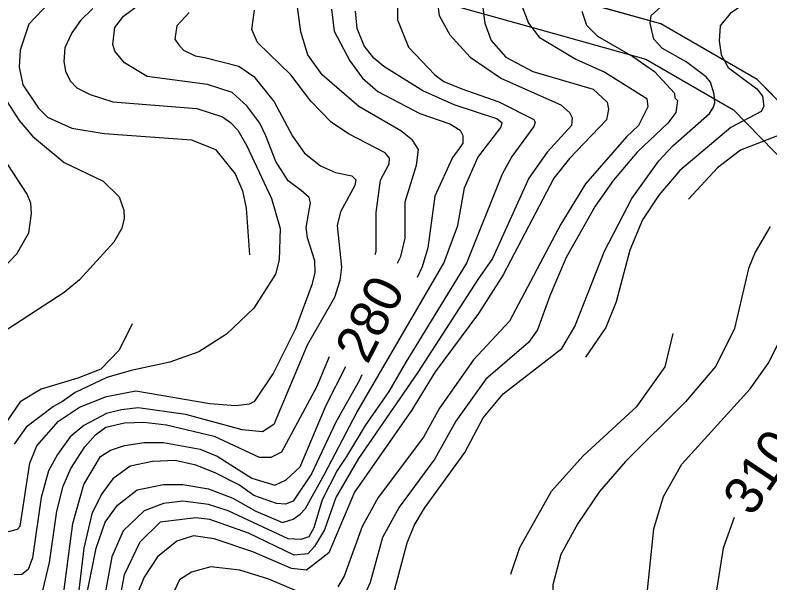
# Model space of a CAD drawing. Extents: x -555860 to -552701, y -1187050 to -1182291.
# Drawn here: x -555318.3 to -555120.4, y -1183629.2 to -1183480.2 of the extents above; entities that cross this region are included whole.
import ezdxf

# ---------------------------------------------------------------- set-up
doc = ezdxf.new("R2010")
doc.units = 0
for name, color, linetype in [('Level 28', 7, 'Continuous'), ('Level 30', 7, 'Continuous'), ('Level 40', 7, 'Continuous'), ('Level 41', 7, 'Continuous'), ('navrh_BV', 7, 'Continuous')]:
    doc.layers.add(name, color=color, linetype=linetype)

msp = doc.modelspace()

# ---------------------------------------------------------------- linework, layer by layer
at = {"layer": 'Level 28'}
msp.add_lwpolyline([(-554989.16, -1183790.18), (-554998.38, -1183762.03), (-555023.98, -1183698.86), (-555072.25, -1183586.24), (-555107.46, -1183513.79), (-555123.73, -1183497.05), (-555148.99, -1183482.44), (-555174.33, -1183475.35), (-555199.76, -1183468.31), (-555225.23, -1183461.43), (-555248.68, -1183450.24), (-555272.32, -1183438.88), (-555295.77, -1183427.64), (-555319.32, -1183416.36), (-555342.75, -1183405.14), (-555324.88, -1183381.52), (-555299.11, -1183358.62), (-555286.46, -1183347.02), (-555255.88, -1183308.96), (-555251.14, -1183303.48), (-555248.77, -1183300.73), (-555246.44, -1183298.03), (-555242.85, -1183293.87), (-555241.16, -1183291.91)], dxfattribs=at)
at = {"layer": 'Level 30'}
for points in [[(-555250.11, -1183286.98), (-555254.01, -1183291.5), (-555256.34, -1183294.2), (-555258.71, -1183296.95), (-555263.56, -1183302.55), (-555293.78, -1183340.16), (-555305.81, -1183351.2), (-555332.26, -1183374.7), (-555358.11, -1183408.87), (-555323.64, -1183425.38), (-555300.09, -1183436.66), (-555276.65, -1183447.9), (-555253, -1183459.26), (-555228.72, -1183470.85), (-555202.4, -1183477.96), (-555177.01, -1183484.98), (-555152.9, -1183491.73), (-555129.94, -1183505.01), (-555115.75, -1183519.61), (-555081.35, -1183590.4), (-555033.21, -1183702.71), (-555007.78, -1183765.47), (-554998.93, -1183792.49)], [(-554989.16, -1183790.18), (-554998.38, -1183762.03), (-555023.98, -1183698.86), (-555072.25, -1183586.24), (-555107.46, -1183513.79), (-555123.73, -1183497.05), (-555148.99, -1183482.44), (-555174.33, -1183475.35), (-555199.76, -1183468.31), (-555225.23, -1183461.43), (-555248.68, -1183450.24), (-555272.32, -1183438.88), (-555295.77, -1183427.64), (-555319.32, -1183416.36), (-555342.75, -1183405.14), (-555324.88, -1183381.52), (-555299.11, -1183358.62), (-555286.46, -1183347.02), (-555255.88, -1183308.96), (-555251.14, -1183303.48), (-555248.77, -1183300.73), (-555246.44, -1183298.03), (-555242.85, -1183293.87), (-555241.16, -1183291.91)]]:
    msp.add_lwpolyline(points, dxfattribs=at)
at = {"layer": 'Level 40'}
for points in [[(-555218.02, -1183545.26), (-555217.16, -1183543.54), (-555216.03, -1183538.74), (-555216.03, -1183529.14), (-555213.07, -1183519.55), (-555212.5, -1183515.46), (-555214.07, -1183512.99), (-555217.16, -1183510.52), (-555228.17, -1183504.17), (-555237.76, -1183495.84), (-555241.57, -1183490.62), (-555243.41, -1183484.55), (-555244.25, -1183478.06), (-555243.83, -1183474.96), (-555241.15, -1183468.18), (-555234.66, -1183461.41), (-555199.1, -1183437.28), (-555180.33, -1183425.99), (-555166.78, -1183420.34), (-555151.82, -1183416.68), (-555146.74, -1183415.97), (-555121.91, -1183415.69), (-555116.82, -1183414.98)], [(-555309.17, -1183476.79), (-555314.67, -1183482.58), (-555316.93, -1183489.35), (-555317.21, -1183493.86), (-555316.22, -1183498.52), (-555312.13, -1183504.59), (-555309.73, -1183506.99), (-555303.38, -1183509.81), (-555294.91, -1183511.22), (-555272.05, -1183512.92), (-555265.7, -1183515.46), (-555260.62, -1183521.81), (-555258.65, -1183526.32), (-555257.66, -1183530.84), (-555256.81, -1183543.11)], [(-555195.99, -1183475.38), (-555195.14, -1183482.29), (-555193.45, -1183486.81), (-555189.64, -1183491.18), (-555182.58, -1183494.99), (-555166.78, -1183499.65), (-555163.11, -1183503.04), (-555162.69, -1183504.87), (-555163.25, -1183507.69), (-555172.99, -1183517.85), (-555177.08, -1183522.93), (-555190.35, -1183548.34), (-555196.84, -1183558.5), (-555208.13, -1183573.74), (-555214.34, -1183583.9), (-555229.29, -1183605.35), (-555236.07, -1183621.29), (-555241.85, -1183625.81), (-555245.81, -1183625.38), (-555255.97, -1183621.01), (-555266.13, -1183617.62), (-555271.49, -1183616.78), (-555275.86, -1183618.19), (-555280.94, -1183622.28), (-555284.47, -1183627.64), (-555288.14, -1183636.53)], [(-555114.57, -1183510.38), (-555128.11, -1183515.6), (-555134.18, -1183520.25), (-555141.8, -1183528.44)], [(-555287.55, -1183561.22), (-555290.95, -1183568.12), (-555295.79, -1183573.09), (-555301.86, -1183575.43), (-555311.44, -1183578.29), (-555316.93, -1183581.64), (-555322.71, -1183589.96)], [(-555306.69, -1183640.82), (-555303.1, -1183613.53), (-555300.28, -1183603.37), (-555295.9, -1183596.03), (-555293.22, -1183594.34), (-555289.55, -1183593.07), (-555284.47, -1183592.36), (-555279.39, -1183592.36), (-555269.8, -1183594.06), (-555265.28, -1183595.89), (-555256.25, -1183601.68), (-555250.18, -1183603.51), (-555247.22, -1183602.1), (-555243.55, -1183598.71), (-555236.7, -1183582.49), (-555231.61, -1183572.35)], [(-555129.83, -1183611.99), (-555132.63, -1183620.02), (-555136.72, -1183645.42), (-555141.66, -1183670.82), (-555143.92, -1183679.29), (-555176.8, -1183772.43), (-555186.11, -1183793.59)]]:
    msp.add_lwpolyline(points, dxfattribs=at)
at = {"layer": 'Level 41'}
for points in [[(-555118.8, -1183473.97), (-555124.45, -1183475.8), (-555127.27, -1183477.35), (-555130.8, -1183479.77), (-555133.48, -1183483), (-555133.76, -1183486.95), (-555133.21, -1183490.64), (-555131.38, -1183493.93), (-555123.83, -1183499.56), (-555122.33, -1183501.48), (-555122.05, -1183504.17), (-555122.75, -1183505.44), (-555130.66, -1183509.67), (-555144.06, -1183520.96), (-555149.56, -1183527.45), (-555153.8, -1183533.94), (-555157.18, -1183541.84), (-555160.71, -1183555.39), (-555163.39, -1183562.17), (-555168.76, -1183569.93)], [(-555218.01, -1183475.8), (-555218.01, -1183481.45), (-555215.18, -1183488.64), (-555208.27, -1183495.84), (-555205.86, -1183497.57), (-555201.21, -1183499.51), (-555191.48, -1183502.9), (-555182.3, -1183507.55), (-555181.99, -1183508.27), (-555182.3, -1183509.39), (-555188.09, -1183517.29), (-555190.63, -1183521.95), (-555199.94, -1183545.23), (-555215.89, -1183571.2), (-555220.32, -1183578.91), (-555226.47, -1183587.85), (-555231.41, -1183596.03), (-555233.81, -1183599.7), (-555237.76, -1183607.32), (-555239.93, -1183614.72), (-555241.29, -1183617.06), (-555243.41, -1183617.76), (-555246.65, -1183617.62), (-555262.46, -1183610.28), (-555267.54, -1183608.59), (-555274.31, -1183607.75), (-555279.39, -1183608.31), (-555284.47, -1183610.28), (-555289.92, -1183615.46), (-555292.94, -1183622.28), (-555295.76, -1183638.09)], [(-555207.56, -1183476.93), (-555207.14, -1183480.32), (-555204.32, -1183485.4), (-555198.95, -1183491.18), (-555190.77, -1183496.83), (-555175.25, -1183503.74), (-555172.99, -1183505.72), (-555172.28, -1183507.13), (-555172.43, -1183509.11), (-555178.78, -1183516.16), (-555183.57, -1183522.93), (-555193.13, -1183544.07), (-555197.02, -1183549.57), (-555212.81, -1183574), (-555228.24, -1183596.55), (-555234.21, -1183606.75), (-555237.2, -1183615.23), (-555239.81, -1183619.57), (-555241.55, -1183621.56), (-555245.1, -1183621.86), (-555257.09, -1183616.07), (-555267.26, -1183612.54), (-555270.92, -1183612.12), (-555280.22, -1183613.22), (-555285.57, -1183618.45), (-555289.69, -1183627.08), (-555291.81, -1183638.09)], [(-555219.11, -1183632.07), (-555215.46, -1183618.61), (-555213.63, -1183614.09), (-555210.95, -1183609.58), (-555200.37, -1183594.91), (-555195.57, -1183585.87), (-555190.35, -1183579.52), (-555174.96, -1183567.67), (-555171.58, -1183561.88), (-555163.82, -1183542.13), (-555156.62, -1183528.3), (-555149.56, -1183518.42), (-555145.9, -1183514.47), (-555136.27, -1183506.03), (-555135.17, -1183504.31), (-555134.9, -1183503.16), (-555135.02, -1183500.93), (-555136.02, -1183497.82), (-555137.15, -1183496.41), (-555142.37, -1183492.45), (-555148.58, -1183488.93), (-555150.83, -1183486.53), (-555151.82, -1183482.29), (-555151.54, -1183480.32), (-555147.45, -1183476.65)], [(-555320.03, -1183615.65), (-555317.63, -1183615.08), (-555316.93, -1183614.24), (-555314.39, -1183597.73), (-555312.55, -1183593.21), (-555306.91, -1183586.72), (-555301.41, -1183583.05), (-555294.35, -1183580.23), (-555286.6, -1183578.78), (-555267.26, -1183582.06), (-555260.48, -1183582.63), (-555256.81, -1183582.2), (-555255.4, -1183581.5), (-555250.6, -1183574.3), (-555244.68, -1183562.45), (-555240.3, -1183550.59), (-555239.6, -1183547.68), (-555239.74, -1183544.67), (-555241.59, -1183538.6), (-555241.99, -1183535.92), (-555240.87, -1183529.43), (-555241.21, -1183528.02), (-555243.26, -1183526.18), (-555246.65, -1183523.64), (-555249.94, -1183518.59), (-555252.56, -1183511.87), (-555254.13, -1183508.54), (-555257.52, -1183504.03), (-555261.33, -1183500.5), (-555267.82, -1183498.38), (-555283.62, -1183496.26), (-555289.55, -1183492.74), (-555292.09, -1183489.63), (-555292.66, -1183487.94), (-555292.09, -1183483.42), (-555289.83, -1183480.46), (-555285.46, -1183477.21)], [(-555297.88, -1183478.48), (-555301.12, -1183481.59), (-555303.38, -1183484.83), (-555305.21, -1183488.78), (-555305.52, -1183492.35), (-555305.03, -1183494.91), (-555303.8, -1183497.39), (-555302.11, -1183499.23), (-555298.59, -1183501.05), (-555292.66, -1183502.9), (-555270.64, -1183504.73), (-555263.87, -1183506.85), (-555261.78, -1183508.39), (-555259.92, -1183510.38), (-555257.52, -1183514.47), (-555251.03, -1183528.3), (-555248.77, -1183536.2), (-555249.05, -1183544.38), (-555250.04, -1183548.19), (-555255.68, -1183557.08), (-555262.88, -1183563.86), (-555270.08, -1183568.52), (-555277.7, -1183571.2), (-555287.86, -1183573.45), (-555294.19, -1183575.3), (-555302.53, -1183579.21), (-555305.82, -1183581.52), (-555308.18, -1183582.91), (-555315.38, -1183588.27), (-555318.48, -1183592.79)], [(-555223.91, -1183543), (-555223.65, -1183542.13), (-555223.65, -1183531.97), (-555222.52, -1183523.5), (-555220.25, -1183519.22), (-555220.12, -1183517.71), (-555221.25, -1183516.3), (-555230.85, -1183511.36), (-555235.42, -1183508.27), (-555240.77, -1183502.79), (-555245.95, -1183495.84), (-555254.7, -1183487.37), (-555256.25, -1183483.99), (-555255.54, -1183478.91)], [(-555235.36, -1183478.62), (-555234.66, -1183484.41), (-555230.57, -1183492.17), (-555227.18, -1183496.69), (-555223.23, -1183500.21), (-555212.22, -1183506), (-555204.32, -1183508.68), (-555201.64, -1183510.38), (-555200.93, -1183511.79), (-555200.93, -1183513.76), (-555202.01, -1183515.48), (-555203.61, -1183517.57), (-555208.27, -1183527.73), (-555210.1, -1183541.28), (-555211.53, -1183546.19), (-555212.92, -1183549.07)], [(-555185.41, -1183477.78), (-555183.71, -1183482.29), (-555180.89, -1183485.96), (-555171.3, -1183491.75), (-555163.68, -1183495.13), (-555152.67, -1183502.05), (-555152.4, -1183504.28), (-555154.85, -1183509.14), (-555157.99, -1183512.12), (-555168.76, -1183524.49), (-555175.25, -1183535.07), (-555188.65, -1183560.47), (-555198.11, -1183570.63), (-555207, -1183583.33), (-555211.23, -1183590.95), (-555223.08, -1183606.76), (-555227.32, -1183614.38), (-555231.98, -1183627.36), (-555233.67, -1183630.18)], [(-555272.62, -1183479.47), (-555275.86, -1183483), (-555276.43, -1183486.53), (-555275.44, -1183487.94), (-555274.09, -1183489.35), (-555271.07, -1183490.9), (-555268.5, -1183491.34), (-555259.64, -1183493.58), (-555255.68, -1183496.26), (-555250.32, -1183502.9), (-555245.52, -1183511.93), (-555242.42, -1183516.44), (-555238.22, -1183519.76), (-555234.27, -1183521.45), (-555230, -1183522.37), (-555228.96, -1183523.44), (-555229.23, -1183524.93), (-555233, -1183531.83), (-555233.81, -1183535.35), (-555232.68, -1183546.36), (-555233.13, -1183549.79), (-555234.52, -1183554.26), (-555241.71, -1183566.82), (-555250.46, -1183587.57), (-555253.43, -1183589.54), (-555258.79, -1183588.98), (-555273.55, -1183585), (-555285.98, -1183583.26), (-555290.4, -1183583.76), (-555294.35, -1183584.74), (-555300.28, -1183587.85), (-555303.8, -1183590.81), (-555307.19, -1183595.47), (-555309.53, -1183599.78), (-555311.42, -1183606.76), (-555313.68, -1183622.56), (-555314.81, -1183625.67), (-555316.5, -1183626.94), (-555318.48, -1183627.08)], [(-555299.29, -1183631.31), (-555297.03, -1183620.02), (-555294.63, -1183613.25), (-555291.39, -1183608.73), (-555286.31, -1183604.78), (-555279.39, -1183603.37), (-555274.31, -1183603.37), (-555267.54, -1183604.5), (-555261.19, -1183606.9), (-555255.15, -1183610.34), (-555248.2, -1183613.27), (-555245.4, -1183612.42), (-555243.54, -1183611.11), (-555242.11, -1183609.61), (-555237.2, -1183600.66), (-555228.73, -1183584.46), (-555205.87, -1183545.23), (-555202.2, -1183535.35), (-555200.51, -1183525.47), (-555196.98, -1183517.57), (-555190.91, -1183509.67), (-555190.63, -1183508.54), (-555192.04, -1183507.41), (-555203.19, -1183503.74), (-555211.37, -1183500.07), (-555221.62, -1183493.71), (-555224.21, -1183491.47), (-555226.75, -1183488.22), (-555228.59, -1183483.7), (-555229.01, -1183479.19)], [(-555169.74, -1183479.19), (-555168.47, -1183482.86), (-555165.65, -1183485.68), (-555156.34, -1183491.04), (-555150.69, -1183494.99), (-555145.47, -1183500.64), (-555145.33, -1183501.91), (-555144.62, -1183502.61), (-555145.05, -1183505.72), (-555147.17, -1183508.54), (-555155.21, -1183516.16), (-555161.42, -1183523.5), (-555166.22, -1183530.27), (-555173.84, -1183543.82), (-555178.07, -1183553.84), (-555181.32, -1183562.73), (-555183.71, -1183566.12), (-555194.86, -1183575.71), (-555202.77, -1183586.72), (-555208.27, -1183596.6), (-555217.58, -1183609.3), (-555221.96, -1183617.2), (-555225.2, -1183629.05), (-555227.88, -1183634.98)], [(-555320.31, -1183502.9), (-555317.21, -1183507.84), (-555313.68, -1183511.93), (-555305.36, -1183518.84), (-555295.2, -1183523.78), (-555290.96, -1183527.87), (-555289.8, -1183531.32), (-555289.68, -1183533.51), (-555290.33, -1183536.11), (-555292.37, -1183539.73), (-555301.41, -1183549.61), (-555305.36, -1183552.99), (-555322.15, -1183563.86)], [(-555322.29, -1183547.35), (-555317.77, -1183542.83), (-555314.67, -1183537.33), (-555313.96, -1183532.25), (-555314.17, -1183529.52), (-555315.09, -1183527.17), (-555323.98, -1183513.62)], [(-555120.35, -1183535.63), (-555124.3, -1183542.41), (-555126, -1183546.64), (-555129.67, -1183562.45), (-555134.6, -1183572.33), (-555142.51, -1183581.64), (-555158.31, -1183597.3), (-555165.09, -1183605.21)], [(-555214.48, -1183802.06), (-555204.46, -1183783.44), (-555189.42, -1183753.02), (-555178.78, -1183722.47), (-555165.65, -1183690.3), (-555157.61, -1183666.59), (-555154.93, -1183654.74), (-555150.83, -1183614.94), (-555148.29, -1183606.48), (-555143.5, -1183598.01), (-555125.57, -1183578.25), (-555120.92, -1183571.62), (-555116.26, -1183562.45)], [(-555188.32, -1183626.87), (-555185.97, -1183619.88), (-555177.65, -1183605.06), (-555169.46, -1183595.89), (-555155.21, -1183582.77), (-555147.87, -1183572.47), (-555145.75, -1183563.72)], [(-555311.42, -1183633.01), (-555309.28, -1183623.8), (-555307.29, -1183610.36), (-555305.68, -1183603.77), (-555303.66, -1183599.14), (-555299.99, -1183593.49), (-555297.17, -1183590.35), (-555294.49, -1183588.27), (-555289.55, -1183587.14), (-555284.49, -1183587), (-555278.54, -1183587.71), (-555266.13, -1183590.67), (-555254.27, -1183596.17), (-555251.17, -1183596.17), (-555248.34, -1183594.76), (-555239.17, -1183577.69), (-555235.88, -1183569.79)], [(-555227.4, -1183574.6), (-555228.03, -1183575.99), (-555234.23, -1183587), (-555240.58, -1183600.55), (-555245.38, -1183607.75), (-555247.39, -1183608.49), (-555249.76, -1183608.31), (-555255.68, -1183606.19), (-555259.49, -1183603.51), (-555265.84, -1183600.27), (-555270.9, -1183598.29), (-555276.29, -1183597.02), (-555282.21, -1183597.3), (-555288.14, -1183598.57), (-555292.66, -1183601.82), (-555295.64, -1183605.88), (-555298.16, -1183610.99), (-555300.28, -1183620.02), (-555301.69, -1183632.58)], [(-555165.09, -1183605.21), (-555170.73, -1183613.53), (-555175.25, -1183621.72), (-555177.36, -1183629.62), (-555177.93, -1183656.43), (-555186.68, -1183690.02), (-555196.27, -1183715.42), (-555208.55, -1183744.21), (-555218.01, -1183762.83), (-555232.54, -1183786.96), (-555241.29, -1183796.84)], [(-555240.02, -1183633.15), (-555251.73, -1183628.21), (-555259.35, -1183625.81), (-555266.97, -1183624.96), (-555272.05, -1183626.37), (-555275.16, -1183628.35), (-555278.83, -1183636.11)]]:
    msp.add_lwpolyline(points, dxfattribs=at)
at = {"layer": 'navrh_BV'}
for p, q in [((-555148.99, -1183482.44), (-555174.33, -1183475.35)), ((-555123.73, -1183497.05), (-555148.99, -1183482.44)), ((-555123.73, -1183497.05), (-555107.46, -1183513.79))]:
    msp.add_line(p, q, dxfattribs=at)

# ---------------------------------------------------------------- texts
at = {"layer": 'Level 40'}
for s, rotation, p in [('280', 63.3573, (-555225.88, -1183572.07)), ('310', 56.1174, (-555125.08, -1183612.03))]:
    msp.add_text(s, height=10, rotation=rotation, dxfattribs=at).set_placement(p)

doc.saveas('drawing.dxf')
